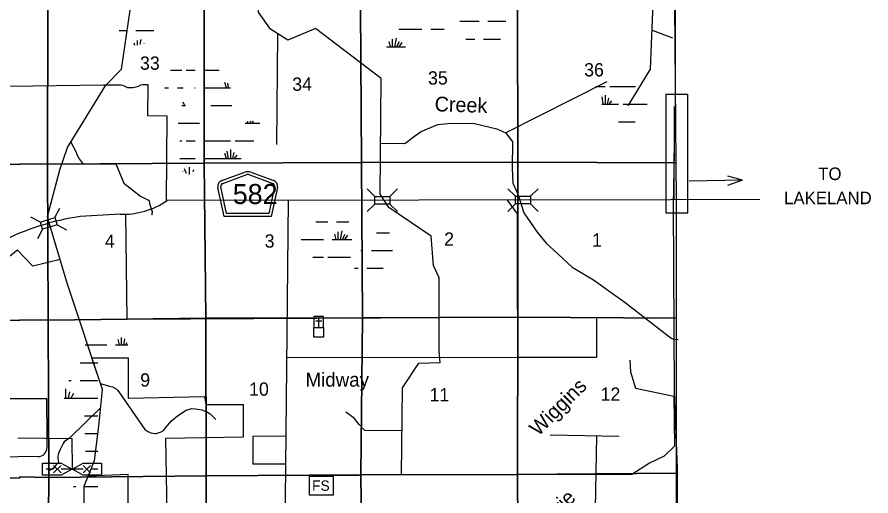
# Model space of a CAD drawing. Extents: x 380424 to 701066, y 1117407 to 1412949.
# Drawn here: x 615821 to 644758, y 1351991 to 1368238 of the extents above; entities that cross this region are included whole.
import ezdxf

# ---------------------------------------------------------------- set-up
doc = ezdxf.new("R2010")
doc.units = 0
for name, color, linetype in [('Bridges and Drawbridges County Highways', 7, 'Continuous'), ('Cities Incorporated Area', 7, 'Continuous'), ('Communities and Subdivisions Names without Post Office', 7, 'Continuous'), ('County Boundary', 7, 'Continuous'), ('County Roads Related Text', 7, 'Continuous'), ('County Routes Highway Center Lines', 7, 'Continuous'), ('Culture', 7, 'Continuous'), ('Local Roads Improved', 7, 'Continuous'), ('Local Roads Paved', 7, 'Continuous'), ('Local Roads Related Cells', 7, 'Continuous'), ('Masks for Road Features', 7, 'Continuous'), ('Narrow Canals', 7, 'Continuous'), ('Narrow River Creek and Branch and Slough', 7, 'Continuous'), ('Narrow River Creek and Branch and Slough Text', 7, 'Continuous'), ('Roadshields County Roads', 7, 'Continuous'), ('Section Lines', 7, 'Continuous'), ('Section Numbers', 7, 'Continuous'), ('Swamps', 7, 'Continuous'), ('Township  and Range lines', 7, 'Continuous')]:
    doc.layers.add(name, color=color, linetype=linetype)

msp = doc.modelspace()

# ---------------------------------------------------------------- linework, layer by layer
at = {"layer": 'Bridges and Drawbridges County Highways'}
for p, q in [((627943, 1362151), (627687, 1362407)), ((628455, 1362151), (628711, 1362407)), ((632708, 1362158), (632452, 1362414)), ((633220, 1362158), (633476, 1362414)), ((627943, 1361895), (627687, 1361639)), ((628455, 1361895), (628711, 1361639)), ((632708, 1361902), (632452, 1361646)), ((633220, 1361902), (633476, 1361646)), ((617099, 1361433), (617267, 1361753)), ((616610, 1361280), (616290, 1361449)), ((616686, 1361036), (616518, 1360716)), ((617175, 1361188), (617496, 1361020))]:
    msp.add_line(p, q, dxfattribs=at)
for points in [[(627943, 1362151), (628455, 1362151), (628455, 1361895), (627943, 1361895)], [(632708, 1362158), (633220, 1362158), (633220, 1361902), (632708, 1361902)], [(616610, 1361280), (617099, 1361433), (617175, 1361188), (616686, 1361036)]]:
    msp.add_lwpolyline(points, close=True, dxfattribs=at)
at = {"layer": 'Cities Incorporated Area'}
msp.add_lwpolyline([(619582, 1350134), (619582, 1352721), (618235, 1352667), (618447, 1353193), (618595, 1354360), (618711, 1355599), (618355, 1356681), (619582, 1356681), (619582, 1355309), (622168, 1355361), (622221, 1355097), (623487, 1355097), (623487, 1353989), (620849, 1353936), (620901, 1351401)], dxfattribs=at)
at = {"layer": 'County Boundary'}
msp.add_lwpolyline([(638076, 1395204), (638128, 1365461), (638056, 1361861), (638093, 1355524), (638197, 1352935), (638191, 1347896), (638318, 1306168), (638316, 1267901), (638491, 1231251), (638511, 1226876), (638558, 1198053)], dxfattribs=at)
at = {"layer": 'County Roads Related Text'}
for q in [(638598, 1362675), (639903, 1362524), (639908, 1362836)]:
    msp.add_line((640409, 1362701), q, dxfattribs=at)
at = {"layer": 'County Routes Highway Center Lines'}
msp.add_line((619312, 1361546), (617956, 1361467), dxfattribs=at)
msp.add_lwpolyline([(640993, 1362044), (637966, 1362037), (620906, 1362010)], dxfattribs=at)
for centre, radius, start, end in [((619393, 1364236), 2691, 268.2867, 304.2051), ((619139, 1353168), 8383, 98.1107, 117.3075)]:
    msp.add_arc(centre, radius, start, end, dxfattribs=at)
at = {"layer": 'Culture'}
for p, q in [((625883, 1358078), (625883, 1357703)), ((626208, 1358077), (625883, 1358078)), ((626045, 1357703), (626046, 1358028)), ((626208, 1357702), (626208, 1358077)), ((625946, 1357928), (626146, 1357928)), ((625883, 1357703), (626208, 1357702))]:
    msp.add_line(p, q, dxfattribs=at)
for points in [[(625883, 1357703), (626208, 1357702), (626208, 1357377), (625883, 1357378)], [(625732, 1352664), (626532, 1352664), (626532, 1352014), (625732, 1352014)]]:
    msp.add_lwpolyline(points, close=True, dxfattribs=at)
at = {"layer": 'Local Roads Improved'}
msp.add_lwpolyline([(638095, 1362038), (638106, 1365203)], dxfattribs=at)
at = {"layer": 'Local Roads Paved'}
for p, q in [((616539, 1353327), (614610, 1353305)), ((624914, 1352683), (627415, 1352699))]:
    msp.add_line(p, q, dxfattribs=at)
for points in [[(620882, 1361994), (620910, 1364877), (620248, 1364884), (620261, 1365936), (620086, 1365938), (620001, 1365925), (619925, 1365884), (619849, 1365856), (619754, 1365834), (619647, 1365831), (619574, 1365834), (619508, 1365868), (619407, 1365913), (619328, 1365929), (618747, 1365925), (610744, 1365809)], [(625005, 1362017), (624852, 1346226), (624838, 1344771)], [(627510, 1362021), (627510, 1360358)], [(632432, 1362029), (632767, 1361557), (632804, 1342017)], [(628136, 1358022), (619547, 1357975), (619509, 1361547)], [(635455, 1357996), (635455, 1356685), (632778, 1356690), (624953, 1356680)], [(612719, 1355301), (616823, 1355301), (616830, 1353996), (616832, 1353626)], [(624927, 1354015), (623814, 1354007), (623814, 1353080), (624918, 1353075)], [(615846, 1353960), (617681, 1353943), (617685, 1352898)]]:
    msp.add_lwpolyline(points, dxfattribs=at)
msp.add_arc((616535, 1353624), 297, 270.6694, 0.3158, dxfattribs=at)
at = {"layer": 'Local Roads Related Cells'}
for p, q in [((616685, 1353098), (617310, 1353098)), ((616685, 1352698), (616685, 1353098)), ((617060, 1352898), (616810, 1352898)), ((617060, 1352773), (617310, 1353023)), ((617310, 1352773), (617060, 1353023)), ((617310, 1353098), (617685, 1352898)), ((617685, 1352898), (617310, 1352698)), ((618060, 1352898), (617310, 1352898)), ((617685, 1352898), (618060, 1353098)), ((618060, 1352698), (617685, 1352898)), ((618060, 1353098), (618685, 1353098)), ((618310, 1352775), (618060, 1353025)), ((618060, 1352773), (618310, 1353023)), ((618560, 1352898), (618310, 1352898)), ((618685, 1353098), (618685, 1352698)), ((617310, 1352698), (616685, 1352698)), ((618685, 1352698), (618060, 1352698))]:
    msp.add_line(p, q, dxfattribs=at)
at = {"layer": 'Masks for Road Features'}
msp.add_lwpolyline([(637806, 1365609), (637806, 1361591), (638556, 1361591), (638556, 1365609)], close=True, dxfattribs=at)
at = {"layer": 'Narrow Canals'}
msp.add_line((620394, 1361661), (620387, 1361516), dxfattribs=at)
for points in [[(636535, 1365224), (637289, 1366474), (637453, 1370669), (636709, 1372051), (634588, 1373967), (630979, 1378230), (630045, 1379649), (629274, 1380968), (628826, 1381744), (627201, 1383147), (626573, 1383770), (622362, 1384145), (620737, 1384102), (619687, 1383939), (619107, 1383860), (617860, 1383030)], [(628845, 1352702), (628888, 1355656), (629437, 1356500), (630160, 1356521), (630123, 1356910), (630127, 1359386), (629930, 1359812), (629854, 1360805), (628421, 1361779), (628129, 1362227), (628156, 1366152), (625940, 1367846), (624995, 1367455), (624409, 1367825), (623998, 1368400), (623987, 1368669), (622816, 1370083), (621323, 1370816), (620167, 1370695), (619689, 1370909)], [(618108, 1350410), (618093, 1352318), (618447, 1353193), (618595, 1354360), (618711, 1355599), (617524, 1359208), (616876, 1361374), (616848, 1361467), (617265, 1363055), (617529, 1363809), (618832, 1365925), (619355, 1366474), (619872, 1369941)], [(624626, 1363910), (624663, 1367665)], [(632376, 1364315), (635817, 1366052)], [(628141, 1363963), (628968, 1363947), (629295, 1364200), (629512, 1364353), (630076, 1364596), (630535, 1364638), (631322, 1364627), (632081, 1364448), (632390, 1364309), (632611, 1364000), (632601, 1363120), (632621, 1362605), (632745, 1362328), (632812, 1362173), (632994, 1361594), (633448, 1360939), (633754, 1360565), (634144, 1360201), (634635, 1359752), (635353, 1359325), (636271, 1358665), (636473, 1358518), (637983, 1357349), (638060, 1357310), (638228, 1357297)], [(617640, 1363990), (617818, 1363671), (617847, 1363590), (617885, 1363503), (617921, 1363433), (618059, 1363249), (619164, 1363263), (619442, 1362602), (620002, 1362160), (620278, 1362029), (620297, 1361990), (620306, 1361944), (620314, 1361914), (620393, 1361663), (620394, 1361661)], [(617282, 1360015), (616357, 1359789), (615835, 1360327), (614368, 1359187), (614706, 1357979), (614648, 1356787), (614606, 1355858)], [(636590, 1356595), (636609, 1356204), (636777, 1355647), (638078, 1355375), (638102, 1353683), (637755, 1353336), (637255, 1353103), (636661, 1352715), (632639, 1352702), (627682, 1352702)], [(618643, 1355805), (618953, 1355716), (619059, 1355694), (619175, 1355621), (619223, 1355584), (619270, 1355526), (620156, 1354249), (620251, 1354175), (620283, 1354164), (620357, 1354133), (620420, 1354117), (620489, 1354112), (620531, 1354112), (620605, 1354127), (620700, 1354164), (620779, 1354212), (620848, 1354307), (621069, 1354555), (621259, 1354713), (621555, 1354898), (621739, 1354956), (621866, 1354945), (622088, 1354908), (622183, 1354866), (622241, 1354850), (622367, 1354771), (622552, 1354581)], [(618653, 1354978), (617606, 1353965), (617418, 1353821), (617386, 1353774), (617323, 1353652), (617281, 1353568), (617239, 1353468), (617212, 1353399), (617205, 1353330), (617207, 1353278), (617223, 1353135), (617207, 1353098), (617138, 1353030), (617101, 1352988), (617054, 1352935), (616880, 1352824)], [(635453, 1354034), (635400, 1350956)]]:
    msp.add_lwpolyline(points, dxfattribs=at)
at = {"layer": 'Narrow River Creek and Branch and Slough'}
for points in [[(637340, 1367789), (638032, 1367535)], [(628867, 1354195), (627602, 1354207), (627417, 1354412), (627243, 1354634), (626958, 1354834)], [(633886, 1354059), (636226, 1354022)]]:
    msp.add_lwpolyline(points, dxfattribs=at)
at = {"layer": 'Roadshields County Roads'}
for p, q in [((622757, 1362687), (623536, 1362974)), ((623743, 1362974), (624521, 1362688)), ((622791, 1362594), (623605, 1362893)), ((623674, 1362893), (624487, 1362594)), ((622841, 1361476), (622630, 1362458)), ((622922, 1361576), (622728, 1362479)), ((624550, 1362479), (624356, 1361576)), ((624648, 1362458), (624437, 1361476)), ((624356, 1361576), (622922, 1361576)), ((624437, 1361476), (622841, 1361476))]:
    msp.add_line(p, q, dxfattribs=at)
for centre, radius, start, end in [((623640, 1362692), 300, 69.8267, 110.1727), ((622826, 1362500), 200, 110.1727, 192.0996), ((623640, 1362799), 100, 69.8267, 110.1727), ((624452, 1362500), 200, 347.8998, 69.8267), ((622826, 1362500), 100, 110.1727, 192.0996), ((624452, 1362500), 100, 347.8998, 69.8267)]:
    msp.add_arc(centre, radius, start, end, dxfattribs=at)
at = {"layer": 'Section Lines'}
for points in [[(616869, 1368584), (616854, 1363262), (616854, 1363252), (615924, 1363259), (615924, 1363242), (611574, 1363218), (611561, 1368550), (615929, 1368560), (615929, 1368581)], [(622160, 1368561), (622162, 1363283), (616863, 1363251), (616854, 1363252), (616854, 1363262), (616869, 1368584)], [(627458, 1368558), (627491, 1363308), (627484, 1363308), (622162, 1363283), (622160, 1368561)], [(632781, 1368569), (632781, 1368563), (632795, 1363312), (632785, 1363313), (627491, 1363308), (627458, 1368558), (632771, 1368568)], [(638101, 1368604), (638149, 1363304), (638149, 1363294), (638149, 1363294), (632795, 1363312), (632781, 1368563), (632781, 1368569), (638101, 1368604)], [(616854, 1363252), (616873, 1357956), (615918, 1357967), (615918, 1357946), (611590, 1358015), (611576, 1358017), (611574, 1363218), (615924, 1363242), (615924, 1363259)], [(622162, 1363283), (622222, 1358021), (622215, 1358021), (616873, 1357956), (616854, 1363252), (616863, 1363251)], [(627491, 1363308), (627491, 1363294), (627529, 1358030), (622222, 1358021), (622162, 1363283), (627484, 1363308)], [(632795, 1363312), (632792, 1358057), (632784, 1358057), (627536, 1358030), (627529, 1358030), (627491, 1363294), (627491, 1363308), (632785, 1363313)], [(638149, 1363294), (638161, 1362015), (638162, 1358018), (638162, 1358018), (632792, 1358057), (632795, 1363312), (638149, 1363294)], [(627529, 1358030), (627473, 1352716), (627468, 1352710), (622232, 1352673), (622232, 1352680), (622222, 1358021)], [(632792, 1358057), (632792, 1358045), (632776, 1352719), (632766, 1352719), (627468, 1352710), (627473, 1352716), (627529, 1358030), (627536, 1358030), (632784, 1358057)], [(638162, 1358018), (638162, 1352770), (638162, 1352765), (638162, 1352765), (632776, 1352719), (632792, 1358045), (632792, 1358057), (638162, 1358018)], [(616873, 1357956), (616897, 1352622), (615913, 1352635), (615913, 1352607), (611606, 1352570), (611611, 1352596), (611576, 1358017), (611590, 1358015), (615918, 1357946), (615918, 1357967)], [(622222, 1358021), (622232, 1352680), (622232, 1352673), (616897, 1352622), (616873, 1357956), (622215, 1358021)], [(616897, 1352622), (616850, 1347376), (615907, 1347366), (615907, 1347351), (611603, 1347346), (611588, 1347345), (611606, 1352570), (615913, 1352607), (615913, 1352635)], [(622232, 1352673), (622257, 1347378), (622257, 1347363), (622249, 1347363), (616850, 1347376), (616897, 1352622)], [(627468, 1352710), (627536, 1347466), (622257, 1347363), (622257, 1347378), (622232, 1352673)], [(632776, 1352719), (632810, 1347485), (627536, 1347466), (627468, 1352710), (632766, 1352719)], [(638162, 1352765), (638163, 1347420), (638163, 1347411), (638163, 1347389), (632810, 1347485), (632776, 1352719), (638162, 1352765)]]:
    msp.add_lwpolyline(points, close=True, dxfattribs=at)
at = {"layer": 'Swamps'}
for p, q in [((631780, 1368093), (632230, 1368093)), ((629842, 1367824), (630292, 1367824)), ((628424, 1367410), (628461, 1367224)), ((628533, 1367482), (628533, 1367224)), ((628666, 1367519), (628607, 1367224)), ((628774, 1367398), (628680, 1367223)), ((628859, 1367374), (628760, 1367225)), ((631030, 1367493), (631330, 1367493)), ((621557, 1366438), (621857, 1366438)), ((622923, 1365839), (622857, 1366012)), ((635457, 1365880), (635757, 1365880)), ((622157, 1365838), (622757, 1365838)), ((635763, 1365280), (635768, 1365584)), ((635685, 1365280), (635645, 1365533)), ((635830, 1365280), (635873, 1365486)), ((635892, 1365280), (635976, 1365393)), ((621557, 1364038), (621857, 1364038)), ((622157, 1364038), (622757, 1364038)), ((622757, 1364038), (623057, 1364038)), ((622923, 1363439), (622857, 1363612)), ((622985, 1363438), (622946, 1363692)), ((623063, 1363438), (623069, 1363742)), ((623130, 1363438), (623173, 1363644)), ((623193, 1363438), (623276, 1363552)), ((622157, 1363438), (622757, 1363438)), ((626692, 1360947), (626692, 1360689)), ((626825, 1360983), (626766, 1360689)), ((625451, 1360689), (625901, 1360689)), ((625901, 1360689), (626201, 1360689)), ((626583, 1360875), (626620, 1360689)), ((626933, 1360863), (626839, 1360688)), ((627018, 1360839), (626919, 1360690)), ((625901, 1360089), (626201, 1360089)), ((627829, 1360316), (628279, 1360316)), ((619240, 1357298), (619278, 1357112)), ((619349, 1357371), (619349, 1357112)), ((618558, 1357112), (618858, 1357112)), ((617958, 1356512), (618558, 1356512)), ((617958, 1355912), (618558, 1355912)), ((617457, 1355623), (617457, 1355312)), ((617602, 1355526), (617548, 1355312)), ((617735, 1355466), (617645, 1355312)), ((618108, 1354712), (618558, 1354712)), ((618108, 1352312), (618558, 1352312))]:
    msp.add_line(p, q, dxfattribs=at)
for points in [[(630831, 1368093), (631480, 1368093)], [(632230, 1368093), (632383, 1368093)], [(619282, 1367782), (619546, 1367782)], [(619846, 1367782), (620451, 1367782)], [(628754, 1367824), (629542, 1367824)], [(619778, 1367368), (619796, 1367281)], [(619887, 1367441), (619887, 1367289)], [(620020, 1367477), (619987, 1367312)], [(620129, 1367356), (620122, 1367343)], [(631630, 1367493), (632205, 1367493)], [(628342, 1367224), (628985, 1367224)], [(621023, 1366438), (621407, 1366438)], [(622157, 1366438), (622669, 1366438)], [(622985, 1365838), (622960, 1366000)], [(635428, 1365880), (635457, 1365880)], [(635907, 1365880), (636783, 1365880)], [(620828, 1365838), (620957, 1365838)], [(621257, 1365838), (621454, 1365838)], [(621834, 1365838), (621857, 1365838)], [(622757, 1365838), (623050, 1365838)], [(621443, 1365365), (621497, 1365238)], [(635637, 1365280), (636207, 1365280)], [(636357, 1365280), (637171, 1365280)], [(621407, 1365238), (621534, 1365238)], [(622385, 1365238), (622757, 1365238)], [(622757, 1365238), (623100, 1365238)], [(623635, 1364702), (623622, 1364638)], [(623733, 1364706), (623696, 1364638)], [(623822, 1364710), (623775, 1364639)], [(621283, 1364638), (622007, 1364638)], [(623553, 1364638), (624053, 1364638)], [(636207, 1364680), (636768, 1364680)], [(621334, 1364038), (621407, 1364038)], [(623207, 1364038), (623841, 1364038)], [(621341, 1363438), (621857, 1363438)], [(622757, 1363438), (623414, 1363438)], [(621426, 1363004), (621429, 1362997)], [(621487, 1363101), (621549, 1362942)], [(621656, 1363149), (621656, 1362894)], [(621801, 1363053), (621783, 1362983)], [(625946, 1361289), (626351, 1361289)], [(626651, 1361289), (627064, 1361289)], [(626501, 1360689), (627171, 1360689)], [(628003, 1360916), (628279, 1360916)], [(628279, 1360916), (628443, 1360916)], [(625850, 1360089), (625901, 1360089)], [(626351, 1360089), (627116, 1360089)], [(627476, 1360316), (627529, 1360316)], [(628279, 1360316), (628549, 1360316)], [(627261, 1359716), (627379, 1359716)], [(627679, 1359716), (628233, 1359716)], [(619465, 1357321), (619423, 1357112)], [(619535, 1357183), (619497, 1357111)], [(618132, 1357112), (618558, 1357112)], [(619158, 1357112), (619571, 1357112)], [(617576, 1355912), (617658, 1355912)], [(617419, 1355312), (618558, 1355312)], [(618117, 1354112), (618558, 1354112)], [(618145, 1353512), (618558, 1353512)], [(617730, 1352312), (617808, 1352312)]]:
    msp.add_lwpolyline(points, dxfattribs=at)
at = {"layer": 'Township  and Range lines'}
for p, q in [((638101, 1368604), (638149, 1363304)), ((611574, 1363218), (615924, 1363242)), ((615924, 1363242), (615924, 1363259)), ((615924, 1363259), (616854, 1363252)), ((616854, 1363252), (616863, 1363251)), ((616863, 1363251), (622162, 1363283)), ((622162, 1363283), (627484, 1363308)), ((627484, 1363308), (627491, 1363308)), ((627491, 1363308), (632785, 1363313)), ((632785, 1363313), (632795, 1363312)), ((632795, 1363312), (638149, 1363294)), ((638149, 1363304), (638149, 1363294)), ((638149, 1363294), (638161, 1362015)), ((638149, 1363294), (638149, 1363294)), ((638161, 1362015), (638162, 1358018)), ((638162, 1358018), (638162, 1352770)), ((638162, 1352770), (638162, 1352765)), ((638162, 1352765), (638163, 1347420))]:
    msp.add_line(p, q, dxfattribs=at)

# ---------------------------------------------------------------- texts
at = {"layer": 'Communities and Subdivisions Names without Post Office'}
msp.add_text('Midway', height=475, rotation=0.0006, dxfattribs=at).set_placement((625595, 1355698))
at = {"layer": 'County Roads Related Text'}
for s, p in [('TO', (642973, 1362708)), ('LAKELAND', (641816, 1361889))]:
    msp.add_text(s, height=425, rotation=0.0007, dxfattribs=at).set_placement(p)
at = {"layer": 'Culture'}
msp.add_text('FS', height=350, rotation=359.9995, dxfattribs=at).set_placement((625818, 1352165))
at = {"layer": 'Narrow River Creek and Branch and Slough Text'}
for s, rotation, p in [('Creek', 358.1255, (629967, 1365043)), ('Wiggins', 44.9995, (633487, 1353996)), ('Prairie', 44.9995, (633423, 1350526))]:
    msp.add_text(s, height=500, rotation=rotation, dxfattribs=at).set_placement(p)
at = {"layer": 'Roadshields County Roads'}
msp.add_text('582', height=680, rotation=359.9997, dxfattribs=at).set_placement((623131, 1361894))
at = {"layer": 'Section Numbers'}
for s, p in [('33', (619986, 1366450)), ('36', (635039, 1366224)), ('34', (625146, 1365737)), ('35', (629747, 1365948)), ('2', (630294, 1360481)), ('4', (618796, 1360409)), ('3', (624211, 1360415)), ('1', (635308, 1360449)), ('9', (619996, 1355701)), ('10', (623684, 1355391)), ('11', (629799, 1355200)), ('12', (635596, 1355220))]:
    msp.add_text(s, height=450, dxfattribs=at).set_placement(p)

doc.saveas('drawing.dxf')
